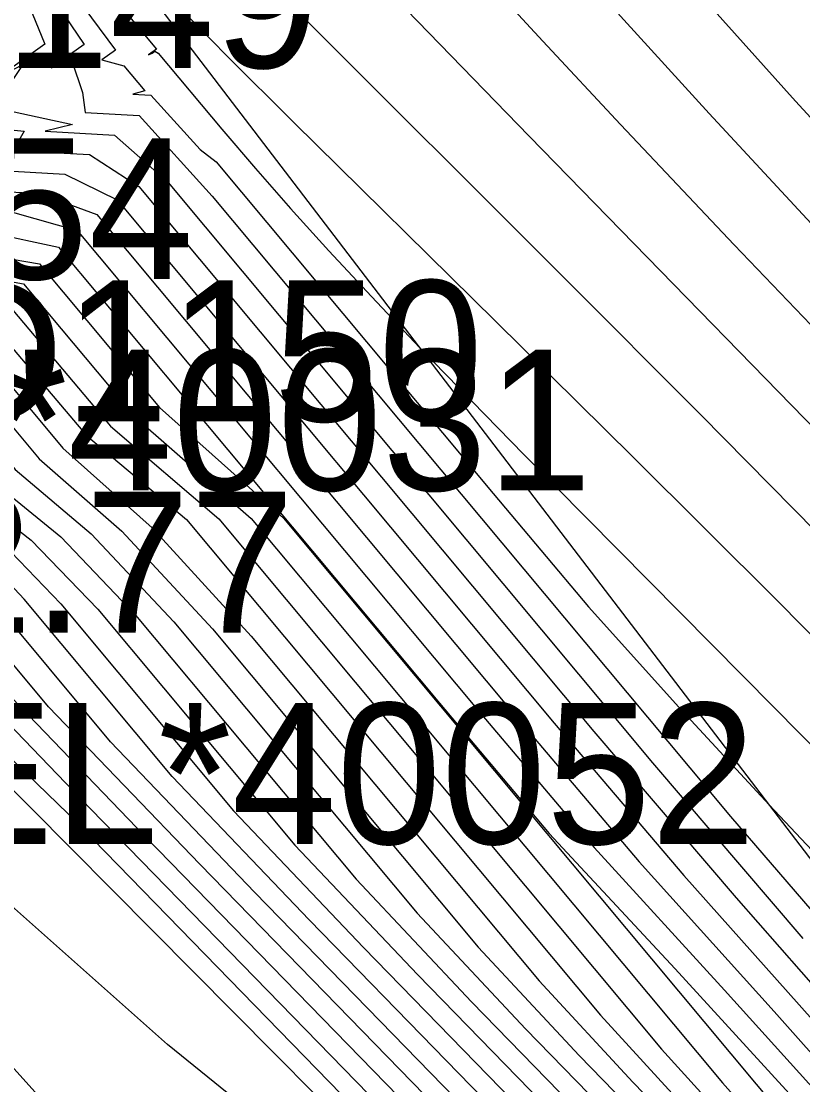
# Model space of a CAD drawing. Extents: x 2356077 to 2359823, y 225951 to 227822.
# Drawn here: x 2357687.71 to 2357701.57, y 226422.17 to 226441.04 of the extents above; entities that cross this region are included whole.
import ezdxf

# ---------------------------------------------------------------- set-up
doc = ezdxf.new("R2010")
doc.units = 0
for name, color, linetype in [('DTM Contours Major', 7, 'Continuous'), ('DTM Contours Minor', 7, 'Continuous'), ('Exist DTM Breakline', 7, 'Continuous'), ('Exist DTM Breakline Cogo Comment', 7, 'Continuous'), ('Exist DTM Breakline Cogo Elevation', 7, 'Continuous'), ('Exist DTM Breakline Cogo Number', 7, 'Continuous'), ('Exist DTM Breakline Underwater', 7, 'Continuous'), ('Exist DTM Drainline', 7, 'Continuous'), ('Exist DTM Drainline Cogo Comment', 7, 'Continuous'), ('Exist DTM Drainline Cogo Elevation', 7, 'Continuous'), ('Exist DTM Drainline Cogo Number', 7, 'Continuous')]:
    doc.layers.add(name, color=color, linetype=linetype)

msp = doc.modelspace()

# ---------------------------------------------------------------- linework, layer by layer
at = {"layer": 'DTM Contours Major'}
for points in [[(2357665.955, 226472.516), (2357668.314, 226469.621), (2357670.002, 226467.707), (2357670.532, 226467.141), (2357671.006, 226466.654), (2357671.44, 226466.224), (2357671.837, 226465.84), (2357672.601, 226465.125), (2357674.372, 226463.502), (2357675.648, 226462.314), (2357677.535, 226460.53), (2357679.758, 226458.399), (2357682.214, 226456.013), (2357684.798, 226453.461), (2357687.408, 226450.836), (2357689.94, 226448.228), (2357691.414, 226446.672), (2357692.837, 226445.149), (2357696.957, 226440.687), (2357698.335, 226439.207), (2357700.351, 226437.073), (2357702.391, 226434.942)], [(2357664.071, 226470.573), (2357665.832, 226468.313), (2357667.719, 226465.972), (2357668.66, 226464.476), (2357669.721, 226462.884), (2357670.89, 226461.228), (2357672.036, 226459.582), (2357672.898, 226458.18), (2357674.34, 226456.254), (2357676.19, 226453.69), (2357677.925, 226451.308), (2357686.311, 226441.205), (2357686.023, 226440.638), (2357684.705, 226439.7), (2357685.147, 226439.534), (2357683.813, 226438.584), (2357685.292, 226438.485), (2357686.544, 226438.062), (2357688.037, 226437.981), (2357689.044, 226437.607), (2357696.49, 226428.686), (2357698.664, 226426.122), (2357701.061, 226423.466), (2357703.343, 226420.9)], [(2357688.662, 226441.496), (2357689.38, 226440.525), (2357689.137, 226440.352), (2357689.528, 226440.248), (2357689.895, 226439.802), (2357689.683, 226439.742), (2357690.005, 226439.724), (2357690.879, 226438.759), (2357691.163, 226438.544), (2357696.078, 226432.656), (2357697.769, 226430.647), (2357699.37, 226428.866), (2357700.968, 226427.131), (2357702.302, 226425.72)], [(2357673.211, 226419.032), (2357674.152, 226422.89), (2357674.733, 226425.006), (2357675.378, 226426.898), (2357676.076, 226428.917), (2357676.853, 226430.382), (2357677.612, 226431.733), (2357678.445, 226432.954), (2357679.352, 226434.014), (2357680.28, 226435.145), (2357681.168, 226436.455), (2357682.205, 226436.448), (2357686.401, 226436.221), (2357687.464, 226436.025), (2357689.288, 226433.853), (2357691.209, 226432.206), (2357699.06, 226422.799), (2357700.454, 226421.258)], [(2357675.767, 226421.008), (2357676.357, 226422.782), (2357676.944, 226424.564), (2357677.541, 226426.311), (2357678.163, 226427.979), (2357678.779, 226429.582), (2357679.315, 226430.526), (2357679.841, 226431.429), (2357680.394, 226432.226), (2357680.956, 226432.949), (2357682.054, 226434.569), (2357682.708, 226434.571), (2357685.36, 226434.428), (2357686.032, 226434.265), (2357687.179, 226432.891), (2357688.408, 226431.886), (2357689.733, 226430.498), (2357693.645, 226425.811), (2357695.693, 226423.637), (2357701.712, 226417.455)], [(2357701.501, 226415.161), (2357690.872, 226426.079), (2357688.188, 226428.874), (2357685.952, 226431.553), (2357685.339, 226431.969), (2357684.726, 226432.355), (2357684.371, 226432.632), (2357683.182, 226432.697), (2357682.897, 226432.619), (2357681.804, 226431.006), (2357681.42, 226430.031), (2357681.106, 226429.321), (2357680.275, 226427.256), (2357679.408, 226424.843), (2357678.482, 226422.238), (2357677.475, 226419.598)], [(2357679.751, 226412.386), (2357694.868, 226412.332), (2357695.805, 226413.322), (2357693.639, 226415.725), (2357691.842, 226417.74), (2357690.543, 226419.295), (2357688.841, 226421.048), (2357686.684, 226423.441), (2357684.056, 226427.671), (2357679.751, 226412.386)]]:
    msp.add_lwpolyline(points, dxfattribs=at)
at = {"layer": 'DTM Contours Minor'}
for points in [[(2357663.727, 226474.843), (2357671.088, 226465.716), (2357671.551, 226465.091), (2357671.685, 226464.905), (2357672.126, 226464.413), (2357672.206, 226464.284), (2357672.579, 226463.729), (2357673.253, 226462.91), (2357673.929, 226462.109), (2357674.629, 226461.303), (2357675.377, 226460.472), (2357676.195, 226459.592), (2357678.025, 226457.702), (2357680.123, 226455.606), (2357682.404, 226453.366), (2357684.785, 226451.041), (2357687.183, 226448.691), (2357689.514, 226446.379), (2357690.759, 226445.124), (2357691.969, 226443.891), (2357694.335, 226441.453), (2357696.713, 226438.996), (2357703.462, 226432.077)], [(2357665.254, 226472.113), (2357667.687, 226469.062), (2357670.317, 226465.8), (2357670.845, 226465.082), (2357671.468, 226464.255), (2357674.563, 226460.335), (2357677.021, 226457.252), (2357679.551, 226454.115), (2357682.061, 226451.04), (2357684.463, 226448.146), (2357686.667, 226445.547), (2357688.582, 226443.36), (2357689.183, 226442.697), (2357689.748, 226442.087), (2357690.29, 226441.515), (2357690.821, 226440.966), (2357691.353, 226440.424), (2357692.539, 226439.241), (2357696.116, 226435.718), (2357698.553, 226433.31), (2357701.127, 226430.741), (2357703.699, 226428.135)], [(2357665.775, 226471.905), (2357668.157, 226468.915), (2357670.681, 226465.785), (2357671.115, 226465.218), (2357671.676, 226464.526), (2357671.966, 226464.091), (2357673.499, 226462.147), (2357675.005, 226460.248), (2357676.498, 226458.387), (2357677.98, 226456.573), (2357679.454, 226454.811), (2357680.922, 226453.11), (2357682.389, 226451.476), (2357683.697, 226450.078), (2357685.007, 226448.725), (2357686.322, 226447.404), (2357687.642, 226446.099), (2357690.308, 226443.488), (2357692.593, 226441.223), (2357697.338, 226436.481), (2357699.756, 226434.052), (2357702.216, 226431.559)], [(2357672.065, 226471.938), (2357673.919, 226469.881), (2357674.939, 226468.728), (2357677.918, 226465.341), (2357678.92, 226464.217), (2357679.945, 226463.084), (2357681.748, 226461.14), (2357683.626, 226459.159), (2357687.508, 226455.103), (2357689.466, 226453.036), (2357691.403, 226450.948), (2357693.122, 226449.045), (2357694.813, 226447.137), (2357698.138, 226443.339), (2357699.788, 226441.466), (2357701.44, 226439.622), (2357703.067, 226437.846)], [(2357664.789, 226471.402), (2357666.928, 226468.696), (2357669.257, 226465.808), (2357670.039, 226464.712), (2357670.588, 226463.819), (2357671.485, 226462.603), (2357673.308, 226460.145), (2357676.344, 226456.133), (2357678.462, 226453.369), (2357680.72, 226450.556), (2357688.239, 226441.497), (2357688.82, 226440.628), (2357688.236, 226440.212), (2357688.601, 226440.336), (2357688.791, 226439.775), (2357688.841, 226439.417), (2357689.798, 226439.366), (2357691.092, 226437.935), (2357700.283, 226426.923), (2357703.023, 226423.747)], [(2357664.607, 226471.198), (2357666.661, 226468.592), (2357668.893, 226465.824), (2357669.693, 226464.655), (2357670.369, 226463.573), (2357672.36, 226460.857), (2357673.02, 226459.838), (2357674.399, 226458.082), (2357676.392, 226455.406), (2357678.433, 226452.69), (2357680.62, 226450.024), (2357687.849, 226441.314), (2357688.122, 226440.631), (2357687.311, 226440.053), (2357687.735, 226440.271), (2357687.219, 226439.508), (2357688.614, 226439.207), (2357688.128, 226439.086), (2357689.358, 226439.019), (2357690.311, 226438.175), (2357698.903, 226427.881), (2357701.569, 226424.76)], [(2357664.429, 226470.99), (2357666.388, 226468.494), (2357668.51, 226465.862), (2357669.346, 226464.6), (2357670.159, 226463.332), (2357672.273, 226460.404), (2357672.986, 226459.276), (2357674.438, 226457.409), (2357676.356, 226454.788), (2357678.299, 226452.165), (2357687.373, 226441.233), (2357687.423, 226440.634), (2357686.4, 226439.905), (2357686.912, 226440.111), (2357686.149, 226439.246), (2357687.756, 226439.085), (2357687.56, 226438.747), (2357688.916, 226438.674), (2357689.791, 226438.103), (2357697.86, 226428.435), (2357700.384, 226425.485), (2357703.076, 226422.42)], [(2357664.25, 226470.781), (2357666.111, 226468.402), (2357668.118, 226465.914), (2357669, 226464.542), (2357669.939, 226463.107), (2357672.165, 226459.98), (2357672.943, 226458.726), (2357674.439, 226456.785), (2357676.276, 226454.232), (2357678.109, 226451.74), (2357686.854, 226441.204), (2357686.723, 226440.636), (2357685.533, 226439.789), (2357686.139, 226439.861), (2357684.963, 226438.902), (2357686.547, 226438.787), (2357686.934, 226438.411), (2357688.478, 226438.327), (2357689.408, 226437.867), (2357697.16, 226428.579), (2357699.457, 226425.881), (2357701.938, 226423.09)], [(2357670.173, 226470.555), (2357671.241, 226469.537), (2357672.326, 226468.466), (2357673.433, 226467.344), (2357674.735, 226465.998), (2357676.836, 226463.814), (2357677.595, 226463.031), (2357679.558, 226461.028), (2357683.912, 226456.621), (2357686.194, 226454.293), (2357688.475, 226451.933), (2357690.699, 226449.579), (2357692.303, 226447.838), (2357693.859, 226446.119), (2357696.889, 226442.734), (2357698.391, 226441.061), (2357699.905, 226439.398), (2357701.714, 226437.451)], [(2357663.89, 226470.365), (2357665.549, 226468.227), (2357667.317, 226466.036), (2357668.329, 226464.395), (2357669.504, 226462.664), (2357670.729, 226460.91), (2357671.892, 226459.197), (2357672.852, 226457.635), (2357676.1, 226453.156), (2357677.742, 226450.874), (2357685.752, 226441.224), (2357685.322, 226440.639), (2357683.977, 226439.682), (2357683.77, 226439.053), (2357682.667, 226438.269), (2357684.145, 226438.177), (2357685.911, 226437.788), (2357685.698, 226437.738), (2357687.595, 226437.636), (2357688.7, 226437.325), (2357695.808, 226428.809), (2357697.865, 226426.373), (2357700.181, 226423.845), (2357702.397, 226421.387)], [(2357688.938, 226441.946), (2357690.105, 226440.541), (2357689.964, 226440.441), (2357690.026, 226440.474), (2357690.076, 226440.508), (2357690.134, 226440.471), (2357691.263, 226439.12), (2357691.859, 226438.424), (2357692.482, 226437.714), (2357693.159, 226436.965), (2357693.915, 226436.151), (2357694.775, 226435.245), (2357696.624, 226433.346), (2357701.054, 226428.867), (2357703.368, 226426.515)], [(2357685.185, 226441.254), (2357684.62, 226440.64), (2357683.238, 226439.656), (2357683.359, 226439.699), (2357682.568, 226438.698), (2357681.524, 226437.955), (2357683.053, 226437.866), (2357685.083, 226437.542), (2357685.019, 226437.405), (2357687.151, 226437.29), (2357688.368, 226437.027), (2357695.121, 226428.937), (2357697.067, 226426.624), (2357699.303, 226424.221), (2357701.455, 226421.866)], [(2357686.813, 226436.938), (2357688.031, 226436.736), (2357690.159, 226434.186), (2357692.358, 226432.22), (2357701.219, 226421.602)], [(2357673.483, 226421.944), (2357673.627, 226422.436), (2357674.004, 226423.819), (2357674.47, 226425.679), (2357675.53, 226428.766), (2357676.403, 226430.228), (2357677.176, 226431.586), (2357678.043, 226432.851), (2357679, 226433.98), (2357680.013, 226435.39), (2357680.98, 226436.817), (2357682.092, 226436.824), (2357686.608, 226436.579), (2357687.748, 226436.38), (2357689.718, 226434.02), (2357691.785, 226432.211), (2357700.14, 226422.201), (2357701.402, 226420.786)], [(2357674.101, 226421.173), (2357674.455, 226422.537), (2357674.822, 226423.855), (2357675.229, 226425.229), (2357675.665, 226426.568), (2357676.133, 226427.86), (2357676.632, 226429.093), (2357677.31, 226430.523), (2357678.043, 226431.819), (2357678.836, 226432.979), (2357679.689, 226433.963), (2357680.547, 226434.901), (2357681.354, 226436.091), (2357682.318, 226436.072), (2357686.194, 226435.862), (2357687.179, 226435.671), (2357688.864, 226433.686), (2357690.635, 226432.195), (2357697.979, 226423.399), (2357699.505, 226421.73)], [(2357674.347, 226420.68), (2357674.793, 226422.297), (2357676.88, 226428.376), (2357677.37, 226429.573), (2357678.733, 226431.962), (2357679.404, 226432.923), (2357680.137, 226433.751), (2357680.807, 226434.645), (2357681.533, 226435.717), (2357682.416, 226435.697), (2357685.98, 226435.504), (2357686.884, 226435.33), (2357688.442, 226433.464), (2357690.027, 226432.048), (2357691.784, 226430.127), (2357696.89, 226424.009), (2357698.55, 226422.209), (2357701.83, 226418.84)], [(2357674.916, 226421.217), (2357675.414, 226422.667), (2357675.886, 226424.131), (2357676.336, 226425.565), (2357676.81, 226426.973), (2357677.319, 226428.334), (2357677.822, 226429.602), (2357678.427, 226430.737), (2357679.028, 226431.755), (2357679.678, 226432.663), (2357680.376, 226433.442), (2357681.027, 226434.331), (2357681.703, 226435.329), (2357682.509, 226435.322), (2357685.774, 226435.145), (2357686.601, 226434.974), (2357688.022, 226433.271), (2357689.487, 226431.992), (2357691.098, 226430.253), (2357695.812, 226424.606), (2357697.601, 226422.682), (2357702.823, 226417.315)], [(2357675.594, 226421.846), (2357676.104, 226423.453), (2357676.622, 226425.06), (2357677.159, 226426.636), (2357677.727, 226428.15), (2357678.284, 226429.582), (2357678.867, 226430.629), (2357679.432, 226431.591), (2357680.036, 226432.444), (2357680.676, 226433.174), (2357681.879, 226434.949), (2357682.609, 226434.947), (2357685.567, 226434.787), (2357686.316, 226434.62), (2357687.599, 226433.083), (2357688.944, 226431.939), (2357690.411, 226430.381), (2357694.729, 226425.208), (2357696.648, 226423.158), (2357702.264, 226417.39)], [(2357676.633, 226422.115), (2357677.291, 226424.076), (2357677.947, 226425.997), (2357678.615, 226427.818), (2357679.28, 226429.6), (2357679.741, 226430.516), (2357682.228, 226434.187), (2357682.807, 226434.196), (2357685.155, 226434.069), (2357685.75, 226433.908), (2357686.767, 226432.699), (2357687.884, 226431.832), (2357689.066, 226430.603), (2357692.56, 226426.417), (2357694.735, 226424.119), (2357701.166, 226417.513)], [(2357676.924, 226421.452), (2357678.37, 226425.691), (2357679.786, 226429.635), (2357680.198, 226430.552), (2357682.401, 226433.804), (2357682.905, 226433.821), (2357684.952, 226433.71), (2357685.472, 226433.546), (2357686.381, 226432.529), (2357687.373, 226431.777), (2357688.407, 226430.697), (2357691.473, 226427.024), (2357693.774, 226424.604), (2357700.629, 226417.563)], [(2357700.102, 226417.602), (2357692.81, 226425.092), (2357690.383, 226427.635), (2357687.755, 226430.782), (2357686.878, 226431.716), (2357686.009, 226432.355), (2357685.201, 226433.176), (2357684.752, 226433.351), (2357683.001, 226433.446), (2357682.573, 226433.418), (2357680.668, 226430.607), (2357680.299, 226429.686), (2357679.556, 226427.527), (2357678.812, 226425.402), (2357678.046, 226423.13), (2357677.236, 226420.81)], [(2357701.65, 226415.51), (2357691.841, 226425.585), (2357689.289, 226428.251), (2357687.108, 226430.863), (2357686.409, 226431.646), (2357685.662, 226432.172), (2357684.948, 226432.783), (2357684.561, 226432.992), (2357683.1, 226433.071), (2357682.746, 226433.034), (2357681.149, 226430.679), (2357680.823, 226429.772), (2357678.356, 226422.589), (2357677.499, 226420.193)], [(2357701.354, 226414.809), (2357689.902, 226426.573), (2357687.084, 226429.501), (2357685.465, 226431.441), (2357685.036, 226431.724), (2357684.536, 226431.915), (2357684.18, 226432.273), (2357683.256, 226432.323), (2357683.023, 226432.166), (2357682.503, 226431.399), (2357682.143, 226430.782), (2357681.869, 226430.37), (2357681.595, 226429.901), (2357681.32, 226429.377), (2357680.51, 226427.364), (2357675.076, 226411.539)], [(2357704.191, 226411.391), (2357688.935, 226427.064), (2357685.989, 226430.118), (2357684.985, 226431.321), (2357684.733, 226431.455), (2357684.31, 226431.586), (2357684.042, 226431.717), (2357683.806, 226431.923), (2357683.467, 226431.942), (2357682.959, 226431.433), (2357682.696, 226431.259), (2357682.441, 226431.061), (2357682.192, 226430.826), (2357682.127, 226430.751), (2357682.123, 226430.703), (2357682.138, 226430.661), (2357675.174, 226410.386)], [(2357704.626, 226410.444), (2357688.536, 226426.972), (2357684.485, 226430.892), (2357683.783, 226431.732)], [(2357678.098, 226411.28), (2357697.493, 226411.211), (2357699.306, 226412.176), (2357695.96, 226415.888), (2357694.734, 226418.428), (2357692.791, 226420.863), (2357690.302, 226422.881), (2357687.101, 226425.717), (2357683.621, 226430.892), (2357678.098, 226411.28)]]:
    msp.add_lwpolyline(points, dxfattribs=at)
at = {"layer": 'Exist DTM Breakline'}
msp.add_lwpolyline([(2357654.736, 226381.162), (2357658.098, 226404.416), (2357675.148, 226409.307), (2357683.547, 226431.438), (2357719.555, 226395.117)], dxfattribs=at)
at = {"layer": 'Exist DTM Breakline Underwater'}
msp.add_line((2357654.397, 226488.155), (2357722.365, 226399.093), dxfattribs=at)
at = {"layer": 'Exist DTM Drainline'}
msp.add_spline([(2357699.586, 226858.192), (2357670.366, 226820.782), (2357623.327, 226796.892), (2357587.218, 226772.268), (2357568.803, 226744.252), (2357555.19, 226717.62), (2357555.017, 226695.126), (2357553.473, 226672.759), (2357563.697, 226642.736), (2357576.526, 226627.993), (2357663.798, 226499.169), (2357732.721, 226415.647), (2357803.211, 226342.215), (2357874.586, 226264.309)], degree=3, dxfattribs=at)

# ---------------------------------------------------------------- texts
at = {"layer": 'Exist DTM Breakline Cogo Comment'}
msp.add_text('EL*40052', height=2.5, dxfattribs=at).set_placement((2357686.047, 226426.438))
at = {"layer": 'Exist DTM Breakline Cogo Elevation'}
msp.add_text('2.77', height=2.5, dxfattribs=at).set_placement((2357686.047, 226430.188))
at = {"layer": 'Exist DTM Breakline Cogo Number'}
msp.add_text('D1150', height=2.5, dxfattribs=at).set_placement((2357686.047, 226433.938))
at = {"layer": 'Exist DTM Drainline Cogo Comment'}
msp.add_text('EL*40031', height=2.5, dxfattribs=at).set_placement((2357683.139, 226432.711))
at = {"layer": 'Exist DTM Drainline Cogo Elevation'}
msp.add_text('-0.54', height=2.5, dxfattribs=at).set_placement((2357683.139, 226436.461))
at = {"layer": 'Exist DTM Drainline Cogo Number'}
msp.add_text('D1149', height=2.5, dxfattribs=at).set_placement((2357683.139, 226440.211))

doc.saveas('drawing.dxf')
